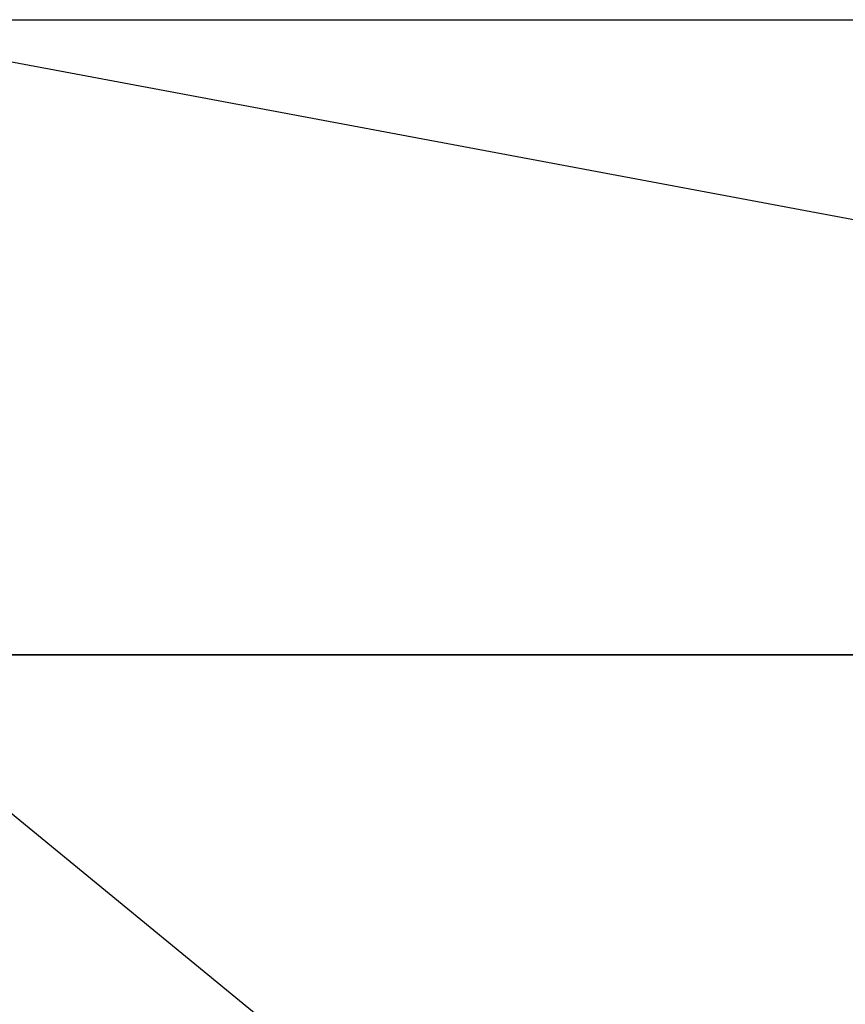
# Model space of a CAD drawing. Extents: x -172 to 172, y -29 to 28.
# Tile 695 of 914: x 52.13 to 54.14, y 13.45 to 15.84. Entities that reach past the tile are written whole.
import ezdxf

# ---------------------------------------------------------------- set-up
doc = ezdxf.new("R2010")
doc.units = 0
doc.header["$LTSCALE"] = 25.4
doc.layers.get('0').update_dxf_attribs({"linetype": 'CONTINUOUS'})

msp = doc.modelspace()

# ---------------------------------------------------------------- linework, layer by layer
at = {"color": 0}
for p, q in [((47.5724, 15.8448, -1077.6942), (56.6996, 15.8448, -1080.594)), ((47.5724, 15.8448, -1077.6942), (56.6996, 15.8448, -1080.594)), ((51.5668, 15.8448, -1407.6057), (59.8086, 14.2997, -1405.0499)), ((51.5668, 15.8448, -1407.6057), (59.8086, 14.2997, -1405.0499)), ((51.5668, 15.8448, -1407.6057), (60.6212, 15.8448, -1404.4858)), ((51.5668, 15.8448, -1407.6057), (60.6212, 15.8448, -1404.4858)), ((56.7802, 14.2997, -1080.3628), (47.64, 14.2997, -1077.459)), ((56.7802, 14.2997, -1080.3628), (47.64, 14.2997, -1077.459)), ((59.8086, 7.5997, -1405.0499), (51.6401, 14.2997, -1407.8391)), ((51.6401, 14.2997, -1407.8391), (59.8086, 14.2997, -1405.0499)), ((59.8086, 7.5997, -1405.0499), (51.6401, 14.2997, -1407.8391)), ((51.6401, 14.2997, -1407.8391), (59.8086, 14.2997, -1405.0499))]:
    msp.add_line(p, q, dxfattribs=at)

doc.saveas('drawing.dxf')
